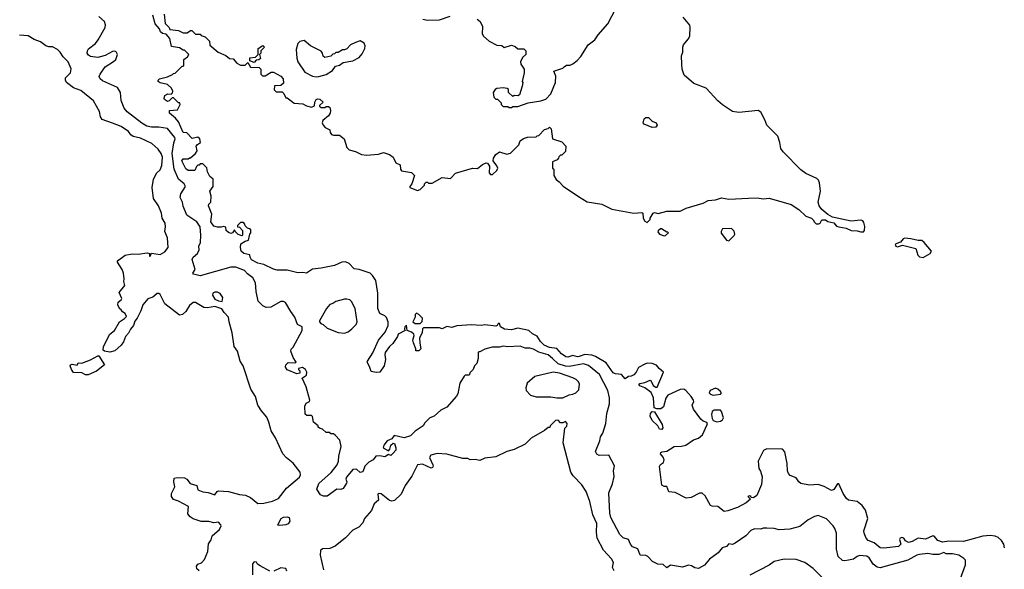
# Model space of a CAD drawing. Extents: x 1861455 to 2058065, y 200073 to 437907.
# Tile 473 of 574: x 1956805 to 1964870, y 378090 to 382590. Entities that reach past the tile are written whole.
import ezdxf

# ---------------------------------------------------------------- set-up
doc = ezdxf.new("R2010")
doc.units = 0

msp = doc.modelspace()

# ---------------------------------------------------------------- linework, layer by layer
at = {"layer": '0CON05XD'}
for points in [[(1959138.3, 379668.3), (1959155, 379680), (1959157.5, 379705), (1959147.5, 379725), (1959121.7, 379741.7), (1959090, 379735), (1959090, 379725), (1959100, 379715), (1959100, 379695), (1959075, 379690), (1958995, 379724), (1958982.9, 379745), (1958985.8, 379764.2), (1959005, 379783.3), (1959065, 379780), (1959070, 379785), (1959046.7, 379825), (1959027.5, 379875), (1959028.3, 379891.7), (1959045, 379910), (1959120, 380045), (1959120, 380075), (1959080, 380095), (1959060, 380155), (1959025, 380200), (1958983, 380273), (1958965, 380282.5), (1958945, 380282.5), (1958863, 380237), (1958825, 380233.3), (1958796.4, 380246.4), (1958760, 380285), (1958741.2, 380365), (1958736.2, 380435), (1958716, 380475), (1958670.3, 380510.3), (1958647, 380537), (1958575, 380562.5), (1958535, 380564), (1958285, 380493.8), (1958230, 380505), (1958222.5, 380515), (1958242, 380545), (1958217.7, 380627.7), (1958225.7, 380645), (1958261.4, 380675), (1958274.3, 380705), (1958274, 380735), (1958285.8, 380765), (1958290, 380825), (1958282.6, 380892.6), (1958256, 380935), (1958175, 380990), (1958143.4, 381063.4), (1958139.2, 381095), (1958121.2, 381135), (1958126.2, 381165), (1958163.8, 381225), (1958152, 381245), (1958106.9, 381285), (1958070.4, 381365), (1958054.7, 381495), (1958068.6, 381581.4), (1958080, 381615), (1958076.2, 381625), (1958015, 381700), (1957945, 381710), (1957885, 381708.5), (1957848, 381718), (1957805, 381742.9), (1957686, 381835), (1957660, 381865), (1957637.5, 381927.5), (1957630.8, 381995), (1957605.6, 382035.6), (1957485, 382089.2), (1957465.5, 382105.5), (1957457.1, 382125), (1957464.3, 382145), (1957505, 382204), (1957575, 382246.2), (1957593.8, 382265), (1957605.8, 382305), (1957595, 382327.5), (1957585, 382332.5), (1957565, 382328.8), (1957505, 382295.8), (1957445, 382280.8), (1957385, 382288.6), (1957368.3, 382298.3), (1957358.1, 382315), (1957360, 382335), (1957369.5, 382350.5), (1957425, 382396), (1957449.2, 382425), (1957505.7, 382525), (1957507.3, 382547.3), (1957500, 382575), (1957455, 382616.7)], [(1959975, 380090), (1959958.8, 380075), (1959956.7, 380056.7), (1959962.5, 380045), (1959906.2, 380013.8), (1959900, 379995), (1959861.7, 379938.3), (1959835, 379913.3), (1959800, 379865), (1959796, 379845), (1959801.7, 379808.3), (1959790, 379755), (1959756.1, 379703.9), (1959725, 379700), (1959685, 379710), (1959671.7, 379751.7), (1959652.5, 379785), (1959653.3, 379795), (1959697.5, 379862.5), (1959743.1, 379965), (1959799.8, 380030.2), (1959824.1, 380085.9), (1959824, 380115), (1959811.2, 380151.2), (1959796.1, 380166.1), (1959755, 380184), (1959739.2, 380225), (1959740.3, 380350.3), (1959723.8, 380455), (1959695, 380496.7), (1959675, 380513.8), (1959585, 380543.8), (1959545, 380550), (1959503.9, 380593.9), (1959475, 380606.2), (1959445, 380603.3), (1959385, 380576.2), (1959275, 380556.2), (1959202.7, 380547.3), (1959155, 380513.3), (1959125, 380520), (1959085, 380517.5), (1958995, 380540), (1958915, 380540), (1958885, 380546.7), (1958805, 380586.7), (1958755, 380596.7), (1958703.8, 380625), (1958692.5, 380645), (1958690, 380665), (1958642.5, 380675), (1958618.8, 380695), (1958613.3, 380725), (1958617.5, 380755), (1958653, 380777), (1958680, 380785), (1958690, 380835), (1958700, 380845), (1958698.3, 380868.3), (1958688.3, 380878.3), (1958671.7, 380881.7), (1958651.7, 380901.7), (1958650, 380915), (1958638.3, 380928.3), (1958615, 380930), (1958590, 380905), (1958590, 380895), (1958605, 380890), (1958630, 380865), (1958630, 380825), (1958625, 380820), (1958595, 380830), (1958570, 380855), (1958565, 380870), (1958547.5, 380845), (1958535, 380840), (1958516.4, 380846.4), (1958497.5, 380865), (1958495, 380890), (1958475, 380897.5), (1958455, 380890), (1958425, 380890), (1958395, 380900), (1958372, 380935), (1958378.3, 380998.3), (1958353.3, 381065), (1958355, 381080), (1958370, 381095), (1958372.5, 381145), (1958362.5, 381185), (1958390, 381225), (1958390, 381285), (1958362.5, 381305), (1958343.6, 381343.6), (1958337, 381377), (1958305, 381410), (1958285, 381410), (1958275, 381400), (1958265, 381400), (1958253, 381387), (1958240, 381355), (1958185, 381353.8), (1958165, 381367.5), (1958133.3, 381435), (1958145, 381450), (1958185, 381450), (1958195, 381460), (1958205, 381460), (1958246.4, 381493.6), (1958260, 381515), (1958250, 381555), (1958261.7, 381568.3), (1958287, 381583), (1958280, 381615), (1958265, 381627.5), (1958218.3, 381618.3), (1958175, 381662.5), (1958145, 381667.5), (1958105, 381752.5), (1958083, 381783), (1958032.5, 381825), (1958033, 381847), (1958098.3, 381851.7), (1958120, 381895), (1958118.3, 381908.3), (1958105, 381910), (1958065, 381950), (1958055, 381950), (1958030, 381925), (1958015, 381920), (1957992.5, 381935), (1957987.5, 381945), (1957995, 381970), (1958018.3, 381981.7), (1958045, 381980), (1958058.3, 381991.7), (1958060, 382005), (1958048.3, 382028.3), (1958015, 382060), (1957955, 382072.5), (1957940, 382085), (1957940, 382095), (1957950, 382105), (1958015, 382122.5), (1958058.3, 382141.7), (1958065, 382150), (1958078.3, 382151.7), (1958135, 382210), (1958145, 382210), (1958150, 382215), (1958150, 382265), (1958180, 382285), (1958190, 382305), (1958155, 382340), (1958145, 382340), (1958115, 382360), (1958050, 382370), (1958036.1, 382436.1), (1958005, 382472.5), (1957975, 382476.7), (1957959.3, 382489.3), (1957950, 382515), (1957916.4, 382556.4), (1957897, 382627)], [(1957990, 382635), (1957998.3, 382558.3), (1958030, 382525), (1958035, 382510), (1958105, 382500), (1958145, 382482.5), (1958177, 382483), (1958205, 382500), (1958215, 382500), (1958245, 382470), (1958285, 382470), (1958291.7, 382461.7), (1958325, 382450), (1958360, 382415), (1958361.7, 382381.7), (1958430, 382325), (1958495, 382297.5), (1958523, 382273), (1958555, 382270), (1958585, 382232.5), (1958615, 382217.5), (1958651.7, 382218.3), (1958675, 382240), (1958695, 382200), (1958768.3, 382198.3), (1958780, 382185), (1958780, 382145), (1958795, 382130), (1958815, 382130), (1958865, 382160), (1958885, 382160), (1958945, 382126.7), (1958963.3, 382105), (1958965, 382070), (1958945, 382050), (1958891.7, 382048.3), (1958890, 382015), (1958905, 382000), (1958955, 382000), (1958970, 381985), (1958985, 381950), (1958995, 381950), (1959055, 381907.5), (1959125, 381900), (1959155, 381883.3), (1959195, 381872.5), (1959220, 381885), (1959222.5, 381915), (1959235, 381936.7), (1959245, 381942.5), (1959265, 381940), (1959290, 381915), (1959261.7, 381888.3), (1959261.7, 381881.7), (1959275, 381870), (1959305, 381870), (1959315, 381880), (1959335, 381880), (1959345, 381870), (1959350, 381845), (1959348.8, 381825), (1959335, 381803.3), (1959287.5, 381765), (1959282.5, 381745), (1959290, 381725), (1959306.7, 381706.7), (1959345, 381687.5), (1959348, 381665), (1959359.5, 381649.5), (1959375, 381643.8), (1959424.1, 381644.1), (1959462.9, 381615), (1959484.4, 381544.4), (1959504.2, 381524.2), (1959555, 381511.2), (1959605, 381486.7), (1959645, 381481.2), (1959745, 381489.4), (1959785, 381503.8), (1959835, 381485.8), (1959864, 381465), (1959887.3, 381417.3), (1959920.7, 381400.7), (1959923.8, 381365), (1959932.3, 381352.3), (1960015, 381337.5), (1960040, 381315), (1960017.5, 381245), (1960000, 381225), (1960000, 381215), (1960065, 381192.5), (1960085, 381200), (1960120, 381235), (1960120, 381245), (1960135, 381260), (1960145, 381260), (1960155, 381250), (1960185, 381250), (1960265, 381296.7), (1960335, 381290), (1960375, 381332), (1960515, 381373.3), (1960555, 381372.5), (1960597.5, 381405), (1960625, 381416.7), (1960637.5, 381415), (1960655, 381390), (1960650, 381335), (1960663, 381323), (1960677, 381323), (1960714.4, 381355.6), (1960721.4, 381375), (1960714.4, 381394.4), (1960682.5, 381435), (1960686.2, 381455), (1960705, 381486.7), (1960735, 381507.5), (1960795, 381487.5), (1960825, 381497.5), (1960893.3, 381565), (1960905, 381597.5), (1960931.7, 381618.3), (1960965, 381626.7), (1961035, 381630), (1961045, 381640), (1961058.3, 381641.7), (1961105, 381690), (1961135, 381700), (1961145, 381710), (1961160, 381695), (1961170, 381615), (1961245, 381590), (1961280, 381555), (1961275, 381510), (1961245, 381480), (1961235, 381480), (1961221.7, 381468.3), (1961220, 381455), (1961208.3, 381441.7), (1961170, 381425), (1961170, 381375), (1961180, 381365), (1961180, 381315), (1961200.7, 381280.7), (1961225, 381262.5), (1961256.1, 381226.1), (1961383, 381143), (1961455, 381098), (1961575, 381080), (1961655, 381038), (1961836.4, 381006.4), (1961901.7, 381011.7), (1961910, 381005), (1961912.5, 380965), (1961925, 380940), (1961945, 380930), (1961970, 380955), (1961970, 380965), (1961993, 381007), (1962005, 381010), (1962035, 381003.3), (1962105, 381021.2), (1962215, 381022), (1962264.3, 381045.7), (1962405, 381087.5), (1962445, 381109.2), (1962505, 381116), (1962555, 381130), (1962615, 381120), (1962775, 381128.8), (1962845, 381130), (1962895, 381123.3), (1962945, 381128.8), (1963125, 381076.7), (1963187.5, 381035), (1963245, 380982.5), (1963290, 380965), (1963305, 380952.5), (1963315, 380931.2), (1963329.5, 380919.5), (1963352.1, 380917.9), (1963362, 380925), (1963375, 380952.5), (1963405, 380950), (1963425, 380937.5), (1963475, 380927.5), (1963495, 380900), (1963515, 380892.5), (1963575, 380883.8), (1963615, 380864.2), (1963665, 380862), (1963695, 380852), (1963715.8, 380854.2), (1963725.8, 380864.2), (1963727.6, 380897.6), (1963720.3, 380930.3), (1963711.7, 380941.7), (1963695, 380948.1), (1963615, 380940), (1963463, 380973), (1963424.2, 380994.2), (1963375.8, 381035.8), (1963353.8, 381065), (1963346, 381095), (1963366.2, 381185), (1963355.8, 381255), (1963347.5, 381275), (1963335, 381288.6), (1963245, 381330.6), (1963205, 381360), (1963058.9, 381508.9), (1963039.2, 381535), (1963032.9, 381585), (1963015, 381636.7), (1962926.2, 381726.2), (1962909.4, 381769.4), (1962875, 381833.3), (1962855.6, 381845.6), (1962695, 381829.2), (1962645, 381838), (1962562.1, 381892.1), (1962524.3, 381924.3), (1962427.9, 382027.9), (1962327.9, 382067.9), (1962247.5, 382135), (1962231.2, 382185), (1962228.8, 382225), (1962227, 382293), (1962236.2, 382323.8), (1962236.2, 382365), (1962243.3, 382385), (1962280.7, 382429.3), (1962293.9, 382456.1), (1962298, 382528), (1962293.3, 382545), (1962241.1, 382611.1)], [(1960107.5, 382595), (1960145, 382587.1), (1960245, 382589.2), (1960332.3, 382617.7)], [(1960552.5, 382595), (1960576.1, 382576.1), (1960597.5, 382535), (1960593, 382473), (1960603.6, 382453.6), (1960650, 382415), (1960715, 382382.5), (1960755, 382377.5), (1960775, 382362.5), (1960835, 382380), (1960865, 382370), (1960885, 382350), (1960935, 382350), (1960950, 382335), (1960950, 382305), (1960925, 382280), (1960907.5, 382245), (1960910, 382225), (1960937.5, 382185), (1960937.5, 382155), (1960922.5, 382085), (1960927.5, 382075), (1960922.5, 382045), (1960900, 381975), (1960885, 381967.5), (1960855, 381970), (1960845, 381960), (1960810, 381995), (1960808.3, 382018.3), (1960797, 382027), (1960765, 382032.5), (1960715, 382027.5), (1960700.7, 382019.3), (1960682.5, 381995), (1960690, 381955), (1960705, 381940), (1960718.3, 381938.3), (1960748.3, 381908.3), (1960750, 381895), (1960765, 381880), (1960805, 381880), (1960815, 381870), (1960835, 381870), (1960845, 381880), (1960885, 381880), (1960970.7, 381909.3), (1961075, 381926.7), (1961115, 381940), (1961155, 381982.5), (1961193.8, 382075), (1961198.3, 382128.3), (1961181.7, 382168.3), (1961255, 382193.3), (1961265, 382202.5), (1961283, 382217), (1961315, 382217.5), (1961335, 382227.5), (1961373, 382257), (1961400.7, 382289.3), (1961462.5, 382385), (1961517.5, 382425), (1961542.5, 382465), (1961623.8, 382555), (1961687.7, 382682.3)], [(1958275, 378076.7), (1958257.5, 378095), (1958253.3, 378115), (1958265, 378132.5), (1958295.8, 378144.2), (1958319.7, 378170.3), (1958345.8, 378235), (1958352.7, 378297.3), (1958375, 378332.5), (1958381.2, 378365), (1958443.3, 378415), (1958456.7, 378445), (1958453.3, 378455), (1958435, 378476.2), (1958395, 378471.2), (1958355, 378481.2), (1958291.7, 378481.7), (1958225, 378503.3), (1958200.7, 378520.7), (1958182.5, 378545), (1958187.5, 378605), (1958105, 378647.5), (1958065, 378661.2), (1958048.8, 378685), (1958049.5, 378710.5), (1958076.7, 378765), (1958066.7, 378805), (1958070, 378835), (1958095, 378841.2), (1958155, 378840), (1958175, 378826.7), (1958201.5, 378791.5), (1958255.9, 378775.9), (1958265, 378740), (1958305, 378723.3), (1958348.3, 378718.3), (1958405, 378700), (1958423.6, 378726.4), (1958435, 378732.5), (1958515, 378727.5), (1958605, 378701.2), (1958655, 378697.5), (1958695, 378677.5), (1958755, 378630), (1958805, 378632.5), (1958875, 378647.5), (1958925, 378670), (1958990, 378755), (1959096.7, 378845), (1959106.1, 378863.9), (1959103.9, 378883.9), (1959045, 378960), (1958991.7, 379001.7), (1958961.4, 379035), (1958901.2, 379165), (1958866.2, 379225), (1958847.5, 379295), (1958830, 379335), (1958785, 379387.5), (1958756.7, 379435), (1958735.9, 379505.9), (1958700, 379565), (1958636.7, 379755), (1958612.5, 379795), (1958590, 379875), (1958563.3, 379915), (1958546.7, 380025), (1958521.2, 380115), (1958516, 380155), (1958481.4, 380191.4), (1958462, 380222), (1958405, 380241.2), (1958345, 380230), (1958313.8, 380233.8), (1958245, 380273.3), (1958225, 380273.8), (1958195, 380250), (1958165, 380201.2), (1958140, 380175), (1958115, 380171.2), (1957994.3, 380264.3), (1957955, 380338.8), (1957945, 380349.2), (1957931.3, 380348.7), (1957895, 380316.7), (1957855.9, 380304.1), (1957814, 380255), (1957796.7, 380205), (1957768.8, 380145), (1957749.3, 380120.7), (1957737.1, 380085), (1957713.6, 380056.4), (1957697.7, 380022.3), (1957671.4, 379995), (1957656.8, 379953.2), (1957636, 379925), (1957585, 379878.8), (1957545, 379868.8), (1957500, 379875), (1957490, 379885), (1957492.5, 379915), (1957544.3, 380015.7), (1957582.5, 380045), (1957624.1, 380115.9), (1957665, 380142.5), (1957679.3, 380160.7), (1957668, 380185), (1957648, 380198), (1957635, 380220), (1957625, 380220), (1957609.2, 380255), (1957612.9, 380277.1), (1957636.2, 380295), (1957641.7, 380308.3), (1957619.2, 380355), (1957667.1, 380412.9), (1957658.6, 380445), (1957661.9, 380468.1), (1957655.8, 380515), (1957644.3, 380545), (1957606.7, 380605), (1957607.5, 380615), (1957669.3, 380660.7), (1957727, 380673), (1957775, 380670), (1957850.7, 380680.7), (1957870, 380675), (1957870, 380655), (1957875, 380653.8), (1957885, 380677.5), (1957955, 380668), (1957995, 380690), (1958022.5, 380725), (1958016.7, 380805), (1957993.3, 380855), (1958000, 380895), (1957996.7, 380925), (1957972.5, 380965), (1957966.7, 381005), (1957943.3, 381065), (1957902.5, 381125), (1957891.2, 381215), (1957901.2, 381285), (1957930, 381335), (1957955, 381360), (1957970.8, 381395), (1957974, 381465), (1957965, 381493.3), (1957939.1, 381529.1), (1957886.7, 381575), (1957795, 381618.6), (1957734.4, 381634.4), (1957716.8, 381646.8), (1957695.5, 381675.5), (1957636.6, 381716.6), (1957565, 381743.8), (1957481.7, 381771.7), (1957467.5, 381795), (1957457.9, 381837.9), (1957410, 381925), (1957305, 382008.8), (1957245, 382031.2), (1957190, 382075), (1957180, 382095), (1957180, 382115), (1957222.5, 382155), (1957226.1, 382186.1), (1957201.2, 382245), (1957162.5, 382285), (1957137.5, 382325), (1957116.4, 382346.4), (1957075, 382367.5), (1957045, 382367.5), (1957020, 382375), (1956975, 382407.5), (1956925, 382427.5), (1956875, 382457.5), (1956805, 382462.5)], [(1958725, 382240), (1958691.7, 382251.7), (1958691.7, 382278.3), (1958738.3, 382281.7), (1958760, 382305), (1958760, 382355), (1958797.5, 382377.5), (1958810, 382365), (1958780, 382335), (1958780, 382315), (1958770, 382305), (1958777, 382273), (1958765, 382260), (1958741.7, 382258.3), (1958725, 382240)], [(1959235, 382120.8), (1959255, 382124.2), (1959315, 382140), (1959366.7, 382175), (1959391.7, 382208.3), (1959425, 382216.7), (1959455, 382240), (1959535, 382253.8), (1959585, 382280), (1959610.5, 382309.5), (1959633.3, 382355), (1959636.2, 382375), (1959628.3, 382398.3), (1959595, 382416.2), (1959556.1, 382403.9), (1959516.4, 382383.6), (1959485, 382352.5), (1959465, 382342.5), (1959448.3, 382341.7), (1959415, 382322.5), (1959395, 382320), (1959385, 382310), (1959371.7, 382308.3), (1959355, 382290), (1959305, 382280), (1959291.7, 382291.7), (1959287, 382317), (1959275, 382332.5), (1959186.2, 382376.2), (1959135, 382420), (1959099.3, 382410.7), (1959083.8, 382395), (1959070, 382345), (1959075.8, 382275), (1959084.2, 382245), (1959141.2, 382161.2), (1959205, 382126.2), (1959235, 382120.8)], [(1961985, 381707.5), (1961920, 381735), (1961912.5, 381745), (1961921.7, 381778.3), (1961935, 381790), (1961955, 381790), (1961985, 381760), (1962020, 381745), (1962027.5, 381725), (1962015, 381710), (1961985, 381707.5)], [(1962085, 380820), (1962095, 380822.5), (1962120, 380845), (1962115, 380850), (1962105, 380850), (1962063, 380877), (1962053, 380877), (1962035, 380860), (1962033.3, 380853.3), (1962047.5, 380835), (1962085, 380820)], [(1962615, 380780), (1962657, 380823), (1962662, 380835), (1962657.9, 380857.9), (1962635, 380881.2), (1962563, 380877), (1962550, 380855), (1962552.3, 380842.3), (1962594.1, 380784.1), (1962615, 380780)], [(1964205, 380643.3), (1964263.3, 380675), (1964273.3, 380695), (1964215, 380766.2), (1964195, 380782), (1964165, 380780.6), (1964105, 380796.7), (1964055, 380800), (1964041.2, 380795), (1964020.8, 380769.2), (1963981.2, 380755), (1963976.7, 380745), (1963983.3, 380735), (1963995, 380731.2), (1964035.8, 380744.2), (1964145, 380715.7), (1964163.1, 380663.1), (1964175, 380647.5), (1964205, 380643.3)], [(1958465, 380282.5), (1958468.8, 380315), (1958447.6, 380347.6), (1958425, 380358.6), (1958405, 380359.2), (1958388, 380352), (1958384, 380335), (1958403, 380303), (1958435, 380287.5), (1958465, 380282.5)], [(1959465, 380023.8), (1959496.1, 380033.9), (1959525, 380057.5), (1959562.5, 380095), (1959570, 380115), (1959553.3, 380225), (1959523, 380283), (1959510, 380295), (1959485, 380302.5), (1959465, 380302.5), (1959395, 380282.5), (1959370, 380265), (1959345, 380257.5), (1959317.5, 380225), (1959260, 380125), (1959260, 380115), (1959271.7, 380101.7), (1959290, 380095), (1959323, 380063), (1959415, 380028.8), (1959465, 380023.8)], [(1960045, 380102), (1960085, 380103.3), (1960101.7, 380118.3), (1960103.8, 380145), (1960075.5, 380175.5), (1960055, 380185.7), (1960044.5, 380175.5), (1960044.3, 380155), (1960026.2, 380115), (1960045, 380102)], [(1964871.9, 378265), (1964865.5, 378295), (1964846.2, 378326.2), (1964819.4, 378349.4), (1964795, 378360.4), (1964755, 378365.4), (1964695, 378361.2), (1964535, 378316.9), (1964415, 378319.4), (1964365, 378313.1), (1964325, 378324.5), (1964295, 378360), (1964285, 378364.2), (1964225, 378335.5), (1964165, 378346), (1964115, 378317.3), (1964085, 378309.2), (1964062.3, 378322.3), (1964047.5, 378345), (1964030.5, 378349.5), (1964017.5, 378345), (1964012, 378335), (1964023.8, 378295), (1964005, 378276), (1963885, 378262.5), (1963855, 378267.1), (1963805, 378305.8), (1963755, 378325.8), (1963738.6, 378345), (1963721.4, 378385), (1963719.4, 378405), (1963753.6, 378505), (1963732.9, 378575), (1963705, 378611.2), (1963665, 378646), (1963595, 378656.2), (1963578.3, 378668.3), (1963549.3, 378709.3), (1963515, 378790), (1963505, 378790), (1963475, 378742.5), (1963455, 378736.2), (1963395, 378768), (1963345, 378784.2), (1963275, 378778.6), (1963203.4, 378793.4), (1963186.7, 378806.7), (1963165, 378839.1), (1963117.8, 378857.8), (1963102.5, 378875), (1963094.2, 378895), (1963091.2, 378955), (1963073, 379053), (1963055, 379072.5), (1962925, 379076.7), (1962897, 379063), (1962853.3, 378975), (1962858.8, 378915), (1962873.9, 378893.9), (1962887.7, 378847.7), (1962881.2, 378785), (1962843.8, 378695), (1962815, 378676), (1962798.3, 378678.3), (1962795, 378685.8), (1962785, 378690.8), (1962770.8, 378685), (1962792.5, 378665), (1962757, 378633), (1962685, 378596.7), (1962605, 378567.5), (1962575, 378564.4), (1962525, 378603.3), (1962476.4, 378606.4), (1962465, 378612.5), (1962420.5, 378690.5), (1962395, 378713.3), (1962375, 378713.3), (1962305, 378678.8), (1962265, 378671.2), (1962175, 378718.8), (1962123.9, 378723.9), (1962105, 378767.5), (1962085, 378767.5), (1962065, 378780), (1962047, 378933), (1962055, 378946.7), (1962080, 378965), (1962084.2, 378985), (1962077, 379007), (1962054.1, 379034.1), (1962057.5, 379045), (1962067, 379053), (1962105, 379056.2), (1962165, 379094.3), (1962225, 379097.5), (1962263, 379107), (1962325, 379148.8), (1962366.1, 379163.9), (1962398.3, 379191.7), (1962437.5, 379275), (1962440, 379285), (1962433, 379293), (1962405, 379303.8), (1962385, 379320), (1962325, 379402), (1962314, 379435), (1962326.2, 379465), (1962323.8, 379475), (1962305.6, 379505.6), (1962261.2, 379555), (1962245, 379564), (1962215, 379561.2), (1962115.5, 379514.5), (1962098.3, 379491.7), (1962079.3, 379420.7), (1962057, 379403), (1962023, 379403), (1962003, 379413), (1961995.8, 379495), (1961978.3, 379538.3), (1961925, 379576.7), (1961885, 379592.5), (1961877.5, 379605), (1961885, 379612.5), (1961925, 379620), (1961968.8, 379638.8), (1961976.1, 379636.1), (1961994.3, 379594.3), (1962015, 379581.2), (1962027.7, 379582.3), (1962078.8, 379705), (1962043, 379733), (1962022.1, 379762.1), (1961985, 379775.7), (1961945, 379776.4), (1961925, 379770.5), (1961875, 379742.5), (1961855, 379703.1), (1961835, 379681.5), (1961815, 379670), (1961792.4, 379667.6), (1961765, 379650), (1961735, 379684.2), (1961685, 379690), (1961667.6, 379697.6), (1961609.7, 379779.7), (1961521.7, 379831.7), (1961492.6, 379842.6), (1961435, 379848.2), (1961388.3, 379831.7), (1961375, 379829.4), (1961335, 379840), (1961295, 379826), (1961279.7, 379829.7), (1961243.1, 379853.1), (1961205, 379897.3), (1961146.4, 379906.4), (1961100.8, 379925), (1961071.1, 379955), (1961045, 380000), (1961005, 380017.8), (1960975, 380044.4), (1960885, 380064), (1960835, 380050.6), (1960777.5, 380055), (1960744.1, 380074.1), (1960735, 380102.5), (1960725, 380102.5), (1960717.5, 380085), (1960705, 380080), (1960615, 380091.9), (1960585, 380087.1), (1960505, 380092.2), (1960385, 380082.5), (1960345, 380070), (1960305, 380078.8), (1960265, 380058.8), (1960243.6, 380066.4), (1960113.6, 380066.4), (1960105, 380060), (1960101.2, 380025), (1960080, 379985), (1960081.7, 379941.7), (1960092.5, 379895), (1960075, 379877.5), (1960058.3, 379878.3), (1960050, 379880), (1960050, 379895), (1960030, 379945), (1960026.7, 379965), (1960036.7, 380005), (1960033.9, 380013.9), (1960015, 380031.2), (1959980, 380045), (1959975, 380090)], [(1964511.2, 378015), (1964552.6, 378127.4), (1964552, 378165), (1964539.4, 378179.4), (1964497.5, 378205), (1964445, 378217.3), (1964395, 378216.7), (1964375, 378227.9), (1964335, 378210), (1964285, 378210), (1964245, 378218.8), (1964175, 378211.2), (1964155, 378206.2), (1964080, 378165), (1963855, 378102.5), (1963828.3, 378108.3), (1963795, 378132.5), (1963762.5, 378185), (1963745, 378197.5), (1963685, 378202.5), (1963663.9, 378196.1), (1963635, 378173.3), (1963595, 378163.8), (1963565, 378158), (1963545, 378162), (1963510, 378195), (1963496, 378255), (1963496.7, 378385), (1963483.3, 378425), (1963470, 378445), (1963413.6, 378503.6), (1963345, 378530), (1963315, 378523.3), (1963263.9, 378496.1), (1963195, 378440), (1963115, 378418.8), (1963025, 378413.3), (1962985, 378423.3), (1962925, 378426.7), (1962895, 378426.7), (1962875, 378417.5), (1962825, 378422.5), (1962795, 378407.5), (1962752.5, 378365), (1962665, 378303.3), (1962645, 378293.3), (1962615, 378297.5), (1962593.6, 378276.4), (1962560, 378265), (1962526.4, 378223.6), (1962455, 378172.5), (1962415, 378122.5), (1962365, 378097.5), (1962335, 378102.5), (1962308, 378118), (1962285, 378122.9), (1962235, 378106.7), (1962135, 378122.5), (1962105, 378102.5), (1962075, 378130), (1962033, 378133), (1961990, 378155), (1961950, 378195), (1961933, 378203), (1961887, 378207), (1961868.6, 378258.6), (1961825.8, 378275), (1961809.4, 378295), (1961792.5, 378335), (1961747.3, 378347.3), (1961720, 378375), (1961646.9, 378515), (1961638.8, 378548.8), (1961631.4, 378715), (1961660.5, 378789.5), (1961675, 378850), (1961670, 378895), (1961676.4, 378936.4), (1961630, 379025), (1961553, 379023), (1961533.6, 379033.6), (1961522.5, 379055), (1961557, 379143), (1961562.5, 379175), (1961582.5, 379205), (1961606.1, 379283.9), (1961615.8, 379365), (1961635.8, 379445), (1961637.1, 379495), (1961624.2, 379555), (1961555, 379684.2), (1961465, 379759.4), (1961422.7, 379772.7), (1961305, 379751.4), (1961275, 379752), (1961215, 379772.5), (1961169.6, 379815), (1961135, 379844.6), (1961058.5, 379868.5), (1961015, 379891.9), (1960985, 379900), (1960945, 379900), (1960905, 379916.9), (1960805, 379912), (1960765, 379916.2), (1960735, 379907.5), (1960675, 379910), (1960615, 379892.5), (1960575, 379870), (1960565, 379870), (1960560, 379865), (1960560, 379815), (1960550, 379775), (1960530, 379755), (1960520, 379725), (1960491.7, 379698.3), (1960490, 379685), (1960485, 379680), (1960455, 379680), (1960445, 379670), (1960410, 379615), (1960393, 379527), (1960383.6, 379506.4), (1960305, 379417.5), (1960255, 379392.5), (1960200, 379345), (1960165, 379330), (1960125, 379290), (1960110, 379265), (1960045, 379220), (1960007, 379183), (1959955, 379167.5), (1959873.8, 379186.2), (1959853, 379157), (1959815, 379141.2), (1959789.2, 379105), (1959783.3, 379085), (1959825, 379060), (1959836.7, 379073.3), (1959844.2, 379105.8), (1959865, 379122.5), (1959875, 379120), (1959886.7, 379085), (1959886.7, 379065), (1959865, 379040), (1959845, 379022.5), (1959825, 379030), (1959795, 379010), (1959755, 379020), (1959723, 379017), (1959700, 378985), (1959665, 378967.5), (1959632.5, 378935), (1959615, 378887.5), (1959595, 378882.5), (1959565, 378910), (1959533, 378907), (1959482, 378845), (1959476.6, 378826.6), (1959484.2, 378805), (1959481.4, 378795), (1959455, 378752.5), (1959435.7, 378744.3), (1959403.8, 378745), (1959325, 378687.5), (1959295, 378688.5), (1959270.3, 378700.3), (1959239.2, 378745), (1959255, 378791.2), (1959356.8, 378883.2), (1959405, 378946.2), (1959417.8, 378975), (1959420, 379015), (1959438.8, 379095), (1959427, 379147), (1959388.3, 379188.3), (1959375, 379200), (1959355, 379200), (1959345, 379210), (1959315, 379210), (1959287, 379237), (1959260, 379245), (1959250, 379255), (1959250, 379265), (1959212.5, 379295), (1959205, 379340), (1959195, 379350), (1959158.3, 379348.3), (1959145, 379360), (1959140, 379425), (1959150.7, 379449.3), (1959180, 379465), (1959182.5, 379475), (1959152.5, 379585), (1959120, 379655), (1959138.3, 379668.3)], [(1957365, 379681.2), (1957345, 379682), (1957315, 379699.2), (1957245, 379700), (1957230, 379725), (1957220, 379755), (1957222.5, 379765), (1957235, 379770), (1957275, 379760), (1957285, 379780), (1957315, 379777.5), (1957385.6, 379804.4), (1957445, 379838.8), (1957455, 379837.5), (1957498.8, 379765), (1957435, 379712), (1957365, 379681.2)], [(1961255, 379492.5), (1961305, 379517.5), (1961335, 379522.5), (1961360, 379535), (1961385, 379560), (1961390, 379605), (1961382.5, 379625), (1961362.5, 379645), (1961335, 379658.8), (1961227.5, 379695), (1961175, 379703.8), (1961025, 379667.5), (1960963.3, 379615), (1960952.5, 379575), (1960953, 379553), (1960990, 379515), (1961035, 379502.5), (1961155, 379502.5), (1961205, 379492.5), (1961255, 379492.5)], [(1962485, 379516.7), (1962545, 379523.3), (1962553.3, 379535), (1962545.8, 379545), (1962524.2, 379565), (1962505, 379572.7), (1962461.2, 379555), (1962453.8, 379535), (1962463.8, 379523.8), (1962485, 379516.7)], [(1962065, 379233.3), (1962047, 379237), (1962032.5, 379265), (1961985, 379307.5), (1961970, 379345), (1961972.5, 379365), (1961985, 379382.5), (1962005, 379380), (1962067.5, 379275), (1962073, 379247), (1962065, 379233.3)], [(1962516.1, 379296.1), (1962545, 379304), (1962561.2, 379315), (1962569.5, 379330.5), (1962555, 379382.5), (1962545, 379392.5), (1962535, 379393.3), (1962495, 379392.5), (1962477, 379383), (1962473, 379357), (1962477.5, 379325), (1962487, 379307), (1962516.1, 379296.1)], [(1961675, 378078.8), (1961662.5, 378105), (1961668.8, 378145), (1961653.8, 378175), (1961587, 378247), (1961536.2, 378345), (1961528.8, 378395), (1961531.9, 378465), (1961499.2, 378535), (1961475.8, 378645), (1961446.8, 378726.8), (1961410.5, 378780.5), (1961338.8, 378855), (1961318.8, 378885), (1961256.7, 379125), (1961270, 379245), (1961287, 379263), (1961290, 379285), (1961275, 379300), (1961255, 379290), (1961235, 379290), (1961215, 379310), (1961195, 379307.5), (1961150, 379265), (1961148.3, 379251.7), (1961135, 379250), (1961103, 379227), (1960995, 379162.5), (1960945.7, 379114.3), (1960855, 379070), (1960795, 379055.8), (1960705, 379010), (1960615, 379000), (1960575, 378980), (1960535, 378990), (1960495, 378986.7), (1960475, 378996.7), (1960435, 378996.7), (1960305, 379033.3), (1960225, 379038.8), (1960172.5, 379025), (1960161.2, 379005), (1960190, 378945), (1960192.5, 378935), (1960186.4, 378923.6), (1960175, 378917.5), (1960105, 378951.4), (1960064.4, 378945.6), (1960017, 378853), (1959962, 378775), (1959928.8, 378705), (1959875, 378654), (1959855, 378648), (1959835, 378652), (1959765, 378706.7), (1959745, 378710), (1959740, 378705), (1959743.3, 378655), (1959708.8, 378625), (1959688.3, 378571.7), (1959628.8, 378505), (1959615, 378470), (1959582.5, 378435), (1959535, 378410), (1959475, 378348.8), (1959390.5, 378279.5), (1959345, 378261.2), (1959285, 378258.8), (1959270, 378245), (1959266.2, 378205), (1959293.3, 378085)], [(1958935, 378447.5), (1958920, 378450), (1958920, 378455), (1958946.7, 378505), (1958965, 378516), (1958995, 378520), (1959013, 378513), (1959018.8, 378485), (1959005, 378463.3), (1958985, 378453.8), (1958935, 378447.5)], [(1963375, 378026.7), (1963305, 378096.7), (1963236.1, 378146.1), (1963165, 378170), (1963066.1, 378173.9), (1962986.1, 378153.9), (1962945, 378123.3), (1962785, 378042.5)], [(1958853.6, 378073.6), (1958775, 378117.5), (1958753.3, 378133.3), (1958745, 378147.5), (1958725, 378150), (1958712.5, 378135), (1958713.3, 378045)], [(1958993.3, 378075), (1958985, 378096.7), (1958945, 378103.3), (1958886.4, 378073.6)]]:
    msp.add_lwpolyline(points, dxfattribs=at)

doc.saveas('drawing.dxf')
